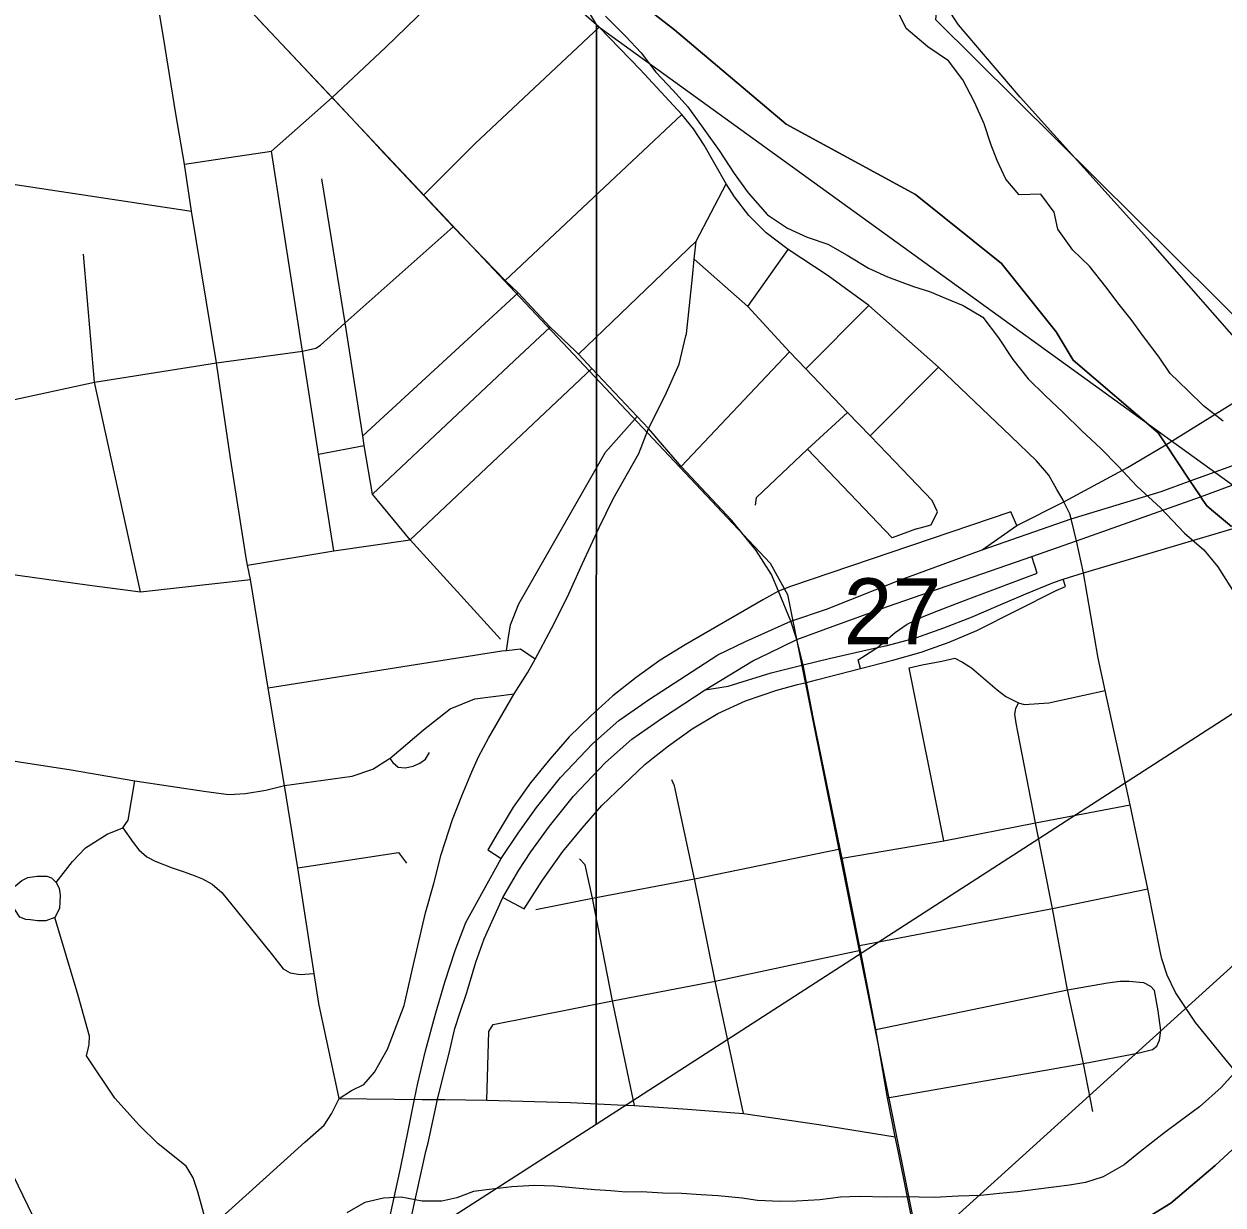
# Model space of a CAD drawing. Extents: x 0 to 34, y 0 to 22.
# Drawn here: x 5.661 to 6.424, y 18.692 to 19.444 of the extents above; entities that cross this region are included whole.
import ezdxf

# ---------------------------------------------------------------- set-up
doc = ezdxf.new("R2010")
doc.units = 0
for name, color, linetype in [('GM_X_City_Street', 7, 'Continuous'), ('GM_X_County_Road', 7, 'Continuous'), ('GM_X_Interchange_Ramps', 7, 'Continuous'), ('GM_X_Interstate_Route', 7, 'Continuous'), ('GM_X_Major_River', 7, 'Continuous'), ('GM_X_Rail_Line', 7, 'Continuous'), ('GM_X_Section', 7, 'Continuous'), ('GM_X_Section_Text', 7, 'Continuous'), ('GM_X_State_Route', 7, 'Continuous'), ('GM_X_Township_Road', 7, 'Continuous')]:
    doc.layers.add(name, color=color, linetype=linetype)

msp = doc.modelspace()

# ---------------------------------------------------------------- linework, layer by layer
at = {"layer": 'GM_X_City_Street'}
for p, q in [((5.96749, 19.28048), (6.0798, 19.38608)), ((6.01413, 19.23366), (6.08897, 19.30544)), ((6.12186, 19.264), (6.14757, 19.30023)), ((5.87691, 19.18175), (5.97572, 19.27267)), ((6.15884, 19.2242), (6.19893, 19.26454)), ((5.97344, 19.22959), (5.99606, 19.25087)), ((6.07948, 19.16209), (6.14836, 19.2351)), ((5.88294, 19.14445), (5.97344, 19.22959)), ((6.19973, 19.18168), (6.24321, 19.22538)), ((5.84876, 19.1699), (5.87777, 19.17544)), ((6.24657, 18.92399), (6.22455, 19.03409))]:
    msp.add_line(p, q, dxfattribs=at)
for points in [[(6.43618, 19.23919), (6.37806, 19.30501), (6.29517, 19.3971), (6.25603, 19.44315), (6.19214, 19.54014), (6.13478, 19.64191)], [(5.70382, 18.60876), (5.69817, 18.62546), (5.66986, 18.67924), (5.65476, 18.71038), (5.63867, 18.73899), (5.63778, 18.74057), (5.61042, 18.78398), (5.60565, 18.80325), (5.60403, 18.81271), (5.60004, 18.8227), (5.59103, 18.837), (5.5419, 18.90759), (5.49154, 18.98001), (5.48648, 18.98364), (5.48438, 19.10253), (5.48377, 19.19475), (5.48309, 19.26879), (5.48234, 19.35068), (5.47955, 19.41375), (5.47867, 19.47262), (5.47546, 19.62349)], [(5.8027, 19.10411), (5.79262, 19.16742), (5.78376, 19.22821), (5.76781, 19.32468), (5.76345, 19.35451), (5.75786, 19.38657), (5.75002, 19.43534), (5.74218, 19.48194), (5.73519, 19.52725)], [(5.8573, 19.39686), (5.89119, 19.4287), (5.92487, 19.46147), (5.96036, 19.49467)], [(5.91548, 19.33484), (5.94835, 19.3677), (6.02723, 19.44165)], [(5.76345, 19.35451), (5.79166, 19.35884), (5.81872, 19.36284), (5.8573, 19.39686)], [(5.85845, 19.10854), (5.84876, 19.1699), (5.83838, 19.23558), (5.81872, 19.36284)], [(5.33118, 19.34968), (5.40676, 19.35018), (5.48234, 19.35068), (5.53647, 19.35058), (5.5906, 19.35047), (5.63855, 19.34418), (5.76781, 19.32468)], [(5.96443, 19.05222), (5.90708, 19.11543), (5.88294, 19.14445), (5.87777, 19.17544), (5.87691, 19.18175), (5.86573, 19.25356), (5.8508, 19.34528)], [(6.08253, 19.24525), (6.08284, 19.24653), (6.08663, 19.28268), (6.0878, 19.29405), (6.08897, 19.30544), (6.10808, 19.34196)], [(5.15661, 19.14558), (5.18579, 19.16516), (5.18919, 19.16667), (5.19297, 19.16781), (5.26587, 19.17876), (5.33457, 19.18748), (5.38621, 19.19512), (5.39886, 19.1962), (5.41114, 19.19584), (5.48377, 19.19475), (5.53968, 19.19442), (5.55747, 19.19403), (5.57121, 19.19367), (5.59463, 19.19455), (5.61965, 19.19717), (5.70616, 19.21585), (5.78376, 19.22821), (5.83838, 19.23558), (5.847, 19.23745), (5.85, 19.23933), (5.85599, 19.24495), (5.86573, 19.25356), (5.93428, 19.31465)], [(5.73541, 19.08249), (5.70616, 19.21585), (5.69908, 19.29727)], [(6.22923, 19.12247), (6.23866, 19.1251), (6.24261, 19.13319), (6.2393, 19.14054), (6.22011, 19.1605), (6.20549, 19.17569), (6.19973, 19.18168), (6.18542, 19.19657), (6.15884, 19.2242), (6.14836, 19.2351), (6.12186, 19.264), (6.0878, 19.29405)], [(6.05869, 19.18633), (6.06927, 19.20739), (6.07819, 19.22727), (6.08253, 19.24525)], [(5.80346, 19.09931), (5.85845, 19.10854), (5.90708, 19.11543), (6.02261, 19.22445)], [(5.96826, 19.04486), (5.96934, 19.05222), (5.97083, 19.0614), (5.97616, 19.07484), (6.03122, 19.1713), (6.05151, 19.19392)], [(6.12667, 19.13755), (6.12748, 19.1425), (6.15987, 19.17312), (6.18542, 19.19657)], [(5.97318, 19.01744), (5.98176, 19.03078), (5.98662, 19.03963), (5.99702, 19.05897), (6.00697, 19.07888), (6.01659, 19.10044), (6.02721, 19.12333), (6.03617, 19.14158), (6.05242, 19.17044), (6.05869, 19.18633)], [(6.22923, 19.12247), (6.21366, 19.11676), (6.15987, 19.17312)], [(5.86172, 18.76), (5.84884, 18.82043), (5.84592, 18.83945), (5.83559, 18.90673), (5.82712, 18.9592), (5.81657, 19.02107), (5.80528, 19.09021), (5.80346, 19.09931), (5.8027, 19.10411)], [(5.63721, 19.09564), (5.64023, 19.09529), (5.70146, 19.08694), (5.73541, 19.08249), (5.80528, 19.09021)], [(5.98662, 19.03963), (5.97723, 19.04582), (5.96826, 19.04486), (5.9653, 19.04455), (5.81657, 19.02107)], [(6.22455, 19.03409), (6.23282, 19.03589), (6.24539, 19.03822), (6.2536, 19.04014), (6.25848, 19.03771), (6.26424, 19.03409), (6.27021, 19.02896), (6.28067, 19.02), (6.28601, 19.01573), (6.2921, 19.01285), (6.2942, 19.0118), (6.29769, 19.01063), (6.31353, 19.01168), (6.34938, 19.01958)], [(6.38461, 18.85264), (6.37643, 18.89338), (6.36514, 18.94689), (6.34938, 19.01958), (6.34487, 19.04025)], [(5.86172, 18.76), (5.86959, 18.76506), (5.87746, 18.76881), (5.88423, 18.77666), (5.89252, 18.79126), (5.90314, 18.81913), (5.90911, 18.84533), (5.91674, 18.87818), (5.92205, 18.89675), (5.92669, 18.91533), (5.93399, 18.93756), (5.93996, 18.95249), (5.94627, 18.96775), (5.95058, 18.97737), (5.95688, 18.98931), (5.97318, 19.01744)], [(5.89314, 18.9758), (5.89397, 18.97632), (5.91556, 18.99461), (5.93242, 19.00784), (5.94821, 19.01424), (5.97318, 19.01744)], [(6.34156, 18.7516), (6.33543, 18.78232), (6.32543, 18.82908), (6.31583, 18.88087), (6.30491, 18.93549), (6.29371, 18.99335), (6.29261, 18.99883), (6.29183, 19.00448), (6.29246, 19.00809), (6.2942, 19.0118)], [(5.48893, 18.97866), (5.49154, 18.98001), (5.56087, 18.98072), (5.59589, 18.98075), (5.62791, 18.97886), (5.69114, 18.96908), (5.73185, 18.96203), (5.77717, 18.95524), (5.79149, 18.95344), (5.80223, 18.95414), (5.81514, 18.9562), (5.82712, 18.9592), (5.87003, 18.96505), (5.88313, 18.96964), (5.89314, 18.9758)], [(5.89397, 18.97632), (5.89605, 18.97376), (5.89945, 18.97081), (5.90389, 18.97044), (5.90886, 18.97152), (5.91305, 18.97334), (5.91678, 18.97596), (5.91935, 18.98006)], [(5.68179, 18.89741), (5.69215, 18.91075), (5.70044, 18.9195), (5.71417, 18.92824), (5.72414, 18.93216), (5.7276, 18.937), (5.73185, 18.96203)], [(6.11917, 18.75037), (6.10107, 18.83459), (6.08799, 18.89967), (6.07514, 18.95893), (6.07347, 18.96278)], [(6.18196, 18.91289), (6.24657, 18.92399), (6.30491, 18.93549), (6.36514, 18.94689)], [(5.72414, 18.93216), (5.73071, 18.92298), (5.73421, 18.9183), (5.73947, 18.91382), (5.74472, 18.9109), (5.75543, 18.90682), (5.76263, 18.90448), (5.76944, 18.90195), (5.7749, 18.89981), (5.78093, 18.8963), (5.78716, 18.89105), (5.79631, 18.87975), (5.81928, 18.85114), (5.82609, 18.84257), (5.83057, 18.83985), (5.837, 18.83887), (5.84592, 18.83945)], [(5.98707, 18.88022), (6.02296, 18.8874), (6.08799, 18.89967), (6.13636, 18.90966), (6.1807, 18.91879)], [(5.83559, 18.90673), (5.89953, 18.91656), (5.90469, 18.90982)], [(6.04971, 18.75546), (6.03584, 18.82206), (6.02296, 18.8874), (6.01836, 18.90858), (6.01468, 18.91256)], [(5.65855, 18.87531), (5.65532, 18.88014), (5.65302, 18.88635), (5.65279, 18.88912), (5.65253, 18.89193), (5.65601, 18.89556), (5.65993, 18.89879), (5.66361, 18.90063), (5.66959, 18.90155), (5.67581, 18.90155), (5.6788, 18.9004), (5.68179, 18.89741), (5.68364, 18.89372), (5.68433, 18.88935), (5.6841, 18.88497), (5.68387, 18.88106), (5.68294, 18.87922), (5.68088, 18.87514), (5.67512, 18.87301), (5.66982, 18.87301), (5.66545, 18.8737), (5.66246, 18.87393), (5.65855, 18.87531)], [(6.19302, 18.85736), (6.31583, 18.88087), (6.37643, 18.89338)], [(5.70231, 18.79249), (5.70274, 18.79428), (5.70297, 18.79958), (5.69561, 18.82559), (5.68088, 18.87514)], [(5.95987, 18.80697), (6.03584, 18.82206), (6.10107, 18.83459), (6.19353, 18.85446)], [(6.41328, 18.80035), (6.4067, 18.80841), (6.39401, 18.82745), (6.38881, 18.83835), (6.38539, 18.84876), (6.38461, 18.85264)], [(6.2033, 18.80395), (6.32543, 18.82908), (6.35072, 18.83349), (6.35895, 18.83466), (6.36454, 18.83466), (6.37366, 18.83378), (6.37807, 18.83143)], [(6.21081, 18.7603), (6.33543, 18.78232), (6.37101, 18.78908), (6.37954, 18.79114), (6.38219, 18.7932), (6.38395, 18.79703), (6.38483, 18.8032), (6.38307, 18.81584), (6.38072, 18.82878), (6.37807, 18.83143)], [(5.95583, 18.75888), (5.95705, 18.80258), (5.95987, 18.80697)], [(6.52203, 18.64574), (6.51867, 18.66038), (6.51522, 18.67028), (6.51148, 18.67744), (6.49163, 18.70526), (6.47959, 18.72039), (6.45506, 18.74954), (6.42248, 18.78905), (6.41328, 18.80035)], [(5.77846, 18.6766), (5.7719, 18.70057), (5.76891, 18.70952), (5.76443, 18.71698), (5.74653, 18.73116), (5.73459, 18.7431), (5.71893, 18.76025), (5.70102, 18.78711), (5.70231, 18.79249)], [(5.70282, 18.60832), (5.70382, 18.60876), (5.71196, 18.6166), (5.74884, 18.64863), (5.77846, 18.6766), (5.81113, 18.70604), (5.83996, 18.73212), (5.85236, 18.74295), (5.85686, 18.75026), (5.86172, 18.76)], [(5.86172, 18.76), (5.9147, 18.75944), (5.92913, 18.75929), (5.95583, 18.75888), (6.00895, 18.75737), (6.03904, 18.75596)], [(6.03904, 18.75596), (6.04971, 18.75546), (6.08344, 18.75321), (6.11917, 18.75037), (6.16718, 18.74349), (6.21571, 18.73551)]]:
    msp.add_lwpolyline(points, dxfattribs=at)
at = {"layer": 'GM_X_County_Road'}
msp.add_lwpolyline([(6.34487, 19.04025), (6.33551, 19.09443), (6.33103, 19.11481), (6.32761, 19.12892), (6.32683, 19.13212), (6.3231, 19.1397), (6.32239, 19.14114), (6.31863, 19.14761), (6.31343, 19.15664), (6.30555, 19.16583), (6.28928, 19.18144), (6.24321, 19.22538), (6.19893, 19.26454), (6.17303, 19.28342), (6.14757, 19.30023), (6.13357, 19.31092), (6.12257, 19.32177), (6.11331, 19.33374), (6.10808, 19.34196), (6.0941, 19.36665), (6.08733, 19.37704), (6.0798, 19.38608), (6.05344, 19.41469), (6.02723, 19.44165), (6.01247, 19.45461)], dxfattribs=at)
at = {"layer": 'GM_X_Interchange_Ramps'}
for points in [[(6.29305, 19.12457), (6.28938, 19.13332), (6.22546, 19.11171)], [(6.22546, 19.11171), (6.14896, 19.08584), (6.1415, 19.08277)], [(6.26431, 19.0786), (6.30595, 19.09436), (6.30254, 19.10481)], [(6.19365, 19.0336), (6.21411, 19.03893), (6.23227, 19.04406), (6.25004, 19.05037), (6.26754, 19.05774), (6.31807, 19.08314), (6.32399, 19.08577), (6.32261, 19.09036)], [(6.1415, 19.08277), (6.13197, 19.07754), (6.08196, 19.04859), (6.06617, 19.03885), (6.05091, 19.0278), (6.0359, 19.01621), (6.02195, 19.00358), (6.00827, 18.99016), (5.9959, 18.97595), (5.98353, 18.96094), (5.97247, 18.94542), (5.963, 18.92936), (5.95642, 18.91831), (5.96496, 18.91268)], [(6.19365, 19.0336), (6.19221, 19.03908), (6.20444, 19.04687), (6.21573, 19.0565), (6.22338, 19.06174), (6.23274, 19.06627), (6.24045, 19.06949), (6.25807, 19.07624), (6.26431, 19.0786)], [(6.15928, 19.02475), (6.16555, 19.02629), (6.19365, 19.0336)], [(6.06173, 18.9767), (6.07143, 18.98437), (6.08644, 18.99516), (6.10275, 19.0049), (6.12039, 19.01306), (6.14039, 19.0199), (6.15355, 19.02332), (6.15928, 19.02475)], [(5.96597, 18.88794), (5.97958, 18.88067), (5.99116, 18.89883), (6.00406, 18.91725), (6.01643, 18.93199), (6.02906, 18.94647), (6.04275, 18.95963), (6.05643, 18.97252), (6.06173, 18.9767)]]:
    msp.add_lwpolyline(points, dxfattribs=at)
at = {"layer": 'GM_X_Interstate_Route'}
for points in [[(6.30254, 19.10481), (6.33103, 19.11481), (6.41, 19.14292), (6.43526, 19.1522), (6.46039, 19.16273), (6.48053, 19.17365), (6.49182, 19.18059), (6.50816, 19.19142), (6.52317, 19.20221), (6.54027, 19.21682), (6.55146, 19.22708), (6.56066, 19.23642), (6.56266, 19.23876)], [(5.89272, 18.6786), (5.90086, 18.71543), (5.90596, 18.74042), (5.90982, 18.7595), (5.91187, 18.76976), (5.91672, 18.79039), (5.92339, 18.81458), (5.92896, 18.83396), (5.93554, 18.85413), (5.94234, 18.8719), (5.96496, 18.91268), (5.97563, 18.92888), (5.98748, 18.9452), (6.00274, 18.96428), (6.02301, 18.9856), (6.03972, 19.00047), (6.05933, 19.01403), (6.08644, 19.03179), (6.10289, 19.04232), (6.12043, 19.05087), (6.14917, 19.06381), (6.17198, 19.07143), (6.21849, 19.08985), (6.27099, 19.10907), (6.32761, 19.12892), (6.38495, 19.14628), (6.40332, 19.15293), (6.44044, 19.16646)], [(6.13529, 19.04342), (6.15302, 19.05204), (6.17614, 19.06061), (6.21089, 19.07311), (6.27642, 19.09575), (6.30254, 19.10481)], [(6.09469, 19.01995), (6.12515, 19.0385), (6.13529, 19.04342)], [(5.96597, 18.88794), (5.97612, 18.90533), (5.98388, 18.91704), (5.99572, 18.93336), (6.01099, 18.95244), (6.03126, 18.97376), (6.04797, 18.98863), (6.06758, 19.00218), (6.09469, 19.01995)], [(5.92808, 18.77407), (5.93171, 18.7888), (5.93545, 18.80457), (5.93861, 18.8143), (5.94309, 18.82742), (5.94888, 18.84677), (5.95401, 18.86164), (5.96597, 18.88794)], [(5.81035, 18.40259), (5.81932, 18.42378), (5.82484, 18.43739), (5.84732, 18.4928), (5.85036, 18.50145), (5.85672, 18.51953), (5.87138, 18.56119), (5.88237, 18.5943), (5.89696, 18.64013), (5.90785, 18.68493), (5.9169, 18.72624), (5.91848, 18.73186), (5.92445, 18.75934), (5.92808, 18.77407)]]:
    msp.add_lwpolyline(points, dxfattribs=at)
at = {"layer": 'GM_X_Major_River'}
for points in [[(6.03128, 19.44867), (6.04395, 19.43588), (6.054, 19.42541), (6.06325, 19.41306), (6.07442, 19.40144), (6.08371, 19.39099), (6.09443, 19.37595), (6.10368, 19.36322), (6.11327, 19.34859), (6.12214, 19.33625), (6.1344, 19.32232), (6.14715, 19.3137), (6.15957, 19.30812), (6.17278, 19.30367), (6.18518, 19.29658), (6.19869, 19.28832), (6.21074, 19.28275), (6.22734, 19.27671), (6.23753, 19.27347), (6.24808, 19.26907), (6.25901, 19.26467), (6.2714, 19.25719), (6.2814, 19.24407), (6.29062, 19.2302), (6.30025, 19.21784), (6.31107, 19.20736), (6.32263, 19.19648), (6.33456, 19.18484), (6.34649, 19.17358), (6.35766, 19.16233), (6.36957, 19.14954), (6.3845, 19.13594), (6.39975, 19.11967), (6.41208, 19.10915), (6.42098, 19.09833), (6.4313, 19.08216)], [(6.42433, 19.19097), (6.41199, 19.20072), (6.40192, 19.21043), (6.39074, 19.2213), (6.38372, 19.2317), (6.37373, 19.24482), (6.36596, 19.25562), (6.35817, 19.26528), (6.34966, 19.27648), (6.33928, 19.28961), (6.32884, 19.2997), (6.31923, 19.3132), (6.31678, 19.32389), (6.30827, 19.33546), (6.29459, 19.33498), (6.28605, 19.34504), (6.28058, 19.35693), (6.27661, 19.36727), (6.27231, 19.38028), (6.26612, 19.39408), (6.2588, 19.40829), (6.24954, 19.42026), (6.23642, 19.42927), (6.2226, 19.44095), (6.21785, 19.45092)], [(6.43523, 18.78041), (6.42319, 18.76698), (6.40927, 18.75473), (6.39732, 18.74585), (6.38653, 18.73772), (6.37186, 18.72624), (6.36144, 18.71772), (6.34799, 18.71002), (6.3369, 18.70645), (6.32661, 18.70476), (6.31671, 18.70345), (6.30491, 18.70217), (6.29348, 18.70051), (6.28206, 18.6996), (6.26988, 18.69833), (6.25582, 18.69786), (6.2406, 18.69704), (6.22124, 18.69744), (6.20984, 18.69729), (6.19275, 18.69764), (6.18096, 18.69713), (6.16764, 18.6955), (6.1528, 18.69467), (6.14254, 18.6945), (6.12812, 18.69517), (6.11827, 18.69652), (6.1031, 18.69797), (6.0921, 18.69858), (6.07958, 18.69959), (6.06781, 18.69983), (6.05414, 18.7005), (6.04426, 18.70032), (6.03479, 18.70127), (6.02454, 18.70186), (6.0124, 18.70287)], [(6.0124, 18.70287), (5.99876, 18.70429), (5.98623, 18.70455), (5.97177, 18.70371), (5.95731, 18.7021), (5.9474, 18.70079), (5.93669, 18.69683), (5.92715, 18.69474), (5.91461, 18.69462), (5.90136, 18.69717), (5.88996, 18.69664), (5.87813, 18.69385), (5.8666, 18.68725)]]:
    msp.add_lwpolyline(points, dxfattribs=at)
at = {"layer": 'GM_X_Rail_Line'}
msp.add_lwpolyline([(5.34106, 20.06734), (5.47047, 19.808), (5.93994, 19.30918), (6.13609, 19.10059), (6.1472, 19.0806), (6.24546, 18.59231)], dxfattribs=at)
at = {"layer": 'GM_X_Section'}
for points in [[(6.29786, 20.08961), (7.29266, 20.00283), (7.19193, 18.99089), (6.64905, 19.04232), (6.24153, 19.44646)], [(5.98962, 19.50419), (6.02559, 19.44292), (6.02539, 18.74343), (5.61791, 18.48139), (5.03965, 18.48463), (5.03707, 19.50155)], [(6.02539, 18.74343), (6.02559, 19.44292), (6.53678, 19.07358)], [(6.64905, 19.04232), (7.19193, 18.99089), (7.09659, 17.98301), (6.11806, 18.06871), (6.16441, 18.60335)]]:
    msp.add_lwpolyline(points, close=True, dxfattribs=at)
at = {"layer": 'GM_X_State_Route'}
for p, q in [((6.06481, 19.1792), (6.06297, 19.18134)), ((6.07704, 19.16494), (6.06481, 19.1792))]:
    msp.add_line(p, q, dxfattribs=at)
for points in [[(5.88384, 19.3685), (5.87818, 19.37467), (5.8573, 19.39686), (5.81082, 19.44626), (5.80721, 19.45011)], [(6.01204, 19.23565), (5.99606, 19.25087), (5.97572, 19.27267), (5.96749, 19.28048), (5.93428, 19.31465), (5.91548, 19.33484), (5.88761, 19.36439), (5.88384, 19.3685)], [(6.27099, 19.10907), (6.29305, 19.12457), (6.3231, 19.1397), (6.36357, 19.1614), (6.38797, 19.17596), (6.45511, 19.21774), (6.46217, 19.22211), (6.47839, 19.23016), (6.49573, 19.23543), (6.51426, 19.23916), (6.53312, 19.24026), (6.54571, 19.23925), (6.56066, 19.23642), (6.56986, 19.2339), (6.57831, 19.23083), (6.58697, 19.22642), (6.59541, 19.22205), (6.60331, 19.21569), (6.61669, 19.20407)], [(6.06297, 19.18134), (6.05869, 19.18633), (6.05151, 19.19392), (6.02261, 19.22445), (6.01413, 19.23366), (6.01204, 19.23565)], [(6.15238, 19.054), (6.14917, 19.06381), (6.1415, 19.08277), (6.13701, 19.0934), (6.12729, 19.10877), (6.11179, 19.12783), (6.07948, 19.16209), (6.07704, 19.16494)], [(6.09469, 19.01995), (6.10929, 19.02232), (6.1368, 19.03087), (6.15713, 19.03599), (6.1736, 19.03994), (6.20444, 19.04687), (6.21067, 19.04828), (6.22887, 19.0531), (6.24664, 19.05946), (6.26418, 19.06626), (6.28151, 19.07372), (6.29884, 19.08117), (6.31639, 19.08841), (6.32261, 19.09036), (6.33551, 19.09443), (6.43081, 19.12267), (6.50764, 19.14523), (6.52185, 19.14931), (6.5408, 19.15273), (6.55331, 19.15366), (6.56383, 19.15273), (6.57844, 19.15141), (6.59277, 19.14861), (6.59988, 19.14583)], [(6.18154, 18.91486), (6.1807, 18.91879), (6.16371, 19.00155), (6.15928, 19.02475), (6.15713, 19.03599), (6.15302, 19.05204), (6.15238, 19.054)], [(5.96597, 18.88794), (5.97612, 18.90533), (5.98388, 18.91704), (5.99572, 18.93336), (6.01099, 18.95244), (6.03126, 18.97376), (6.04797, 18.98863), (6.06758, 19.00218), (6.09469, 19.01995)], [(6.21753, 18.72657), (6.21571, 18.73551), (6.21081, 18.7603), (6.2033, 18.80395), (6.19353, 18.85446), (6.19302, 18.85736), (6.18196, 18.91289), (6.18154, 18.91486)], [(5.92808, 18.77407), (5.93171, 18.7888), (5.93545, 18.80457), (5.93861, 18.8143), (5.94309, 18.82742), (5.94888, 18.84677), (5.95401, 18.86164), (5.96597, 18.88794)], [(5.81035, 18.40259), (5.81932, 18.42378), (5.82484, 18.43739), (5.84732, 18.4928), (5.85036, 18.50145), (5.85672, 18.51953), (5.87138, 18.56119), (5.88237, 18.5943), (5.89696, 18.64013), (5.90785, 18.68493), (5.9169, 18.72624), (5.91848, 18.73186), (5.92445, 18.75934), (5.92808, 18.77407)], [(6.24557, 18.59352), (6.23206, 18.65604), (6.22842, 18.67291), (6.21753, 18.72657)]]:
    msp.add_lwpolyline(points, dxfattribs=at)
at = {"layer": 'GM_X_Township_Road'}
for points in [[(6.4297, 19.12393), (6.41823, 19.13357), (6.41396, 19.13715), (6.41113, 19.14141), (6.40977, 19.14345), (6.40625, 19.14873), (6.40309, 19.15346), (6.38773, 19.17649), (6.38309, 19.18347), (6.32905, 19.22978), (6.31803, 19.24793), (6.28333, 19.2913), (6.22869, 19.33527), (6.14639, 19.3799), (6.07513, 19.43999), (6.02432, 19.47964)], [(6.02432, 19.47964), (6.07513, 19.43999), (6.14639, 19.3799), (6.22869, 19.33527), (6.28333, 19.2913), (6.31803, 19.24793), (6.32905, 19.22978), (6.38309, 19.18347), (6.38773, 19.17649), (6.40309, 19.15346), (6.40625, 19.14873), (6.40977, 19.14345), (6.41113, 19.14141), (6.41396, 19.13715), (6.41823, 19.13357), (6.4297, 19.12393)], [(6.35764, 18.67282), (6.39109, 18.69339), (6.41939, 18.71739), (6.45482, 18.75007)], [(6.45482, 18.75007), (6.41939, 18.71739), (6.39109, 18.69339), (6.35764, 18.67282)]]:
    msp.add_lwpolyline(points, dxfattribs=at)

# ---------------------------------------------------------------- texts
at = {"layer": 'GM_X_Section_Text'}
msp.add_text('27', height=0.041856, rotation=0.00001, dxfattribs=at).set_placement((6.18285, 19.04907))

doc.saveas('drawing.dxf')
